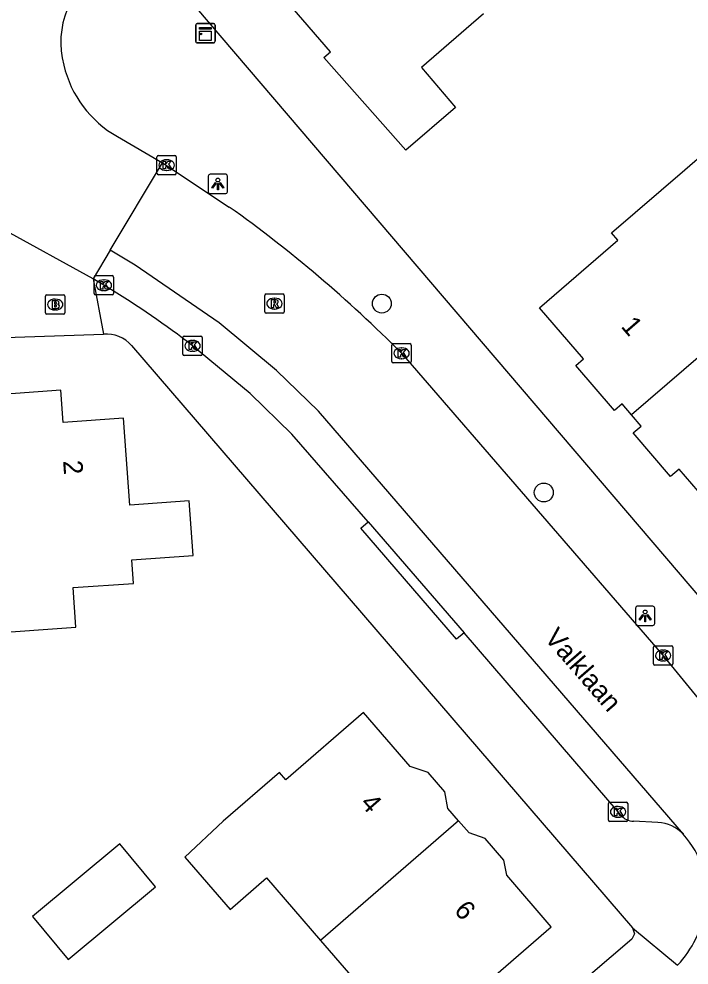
# Model space of a CAD drawing. Extents: x 161772 to 163123, y 383092 to 383917.
# Drawn here: x 162435.16 to 162469.87, y 383443.24 to 383492.19 of the extents above; entities that cross this region are included whole.
import ezdxf

# ---------------------------------------------------------------- set-up
doc = ezdxf.new("R2010")
doc.units = 0
for name, color, linetype in [('IMGEO_Boom', 7, 'Continuous'), ('IMGEO_Brandkraan', 7, 'Continuous'), ('IMGEO_Kast', 7, 'Continuous'), ('IMGEO_Kolk', 7, 'Continuous'), ('IMGEO_Lichtpunt', 7, 'Continuous'), ('IMGEO_Openbare_ruimte_label', 7, 'Continuous'), ('IMGEO_Pand', 7, 'Continuous'), ('IMGEO_Pand_nummerreeks', 7, 'Continuous'), ('IMGEO_Rijbaan_lokaal_gesloten', 7, 'Continuous'), ('IMGEO_Rijbaan_lokaal_open', 7, 'Continuous'), ('IMGEO_Rioolput', 7, 'Continuous'), ('IMGEO_Voetpad_open', 7, 'Continuous')]:
    doc.layers.add(name, color=color, linetype=linetype)

msp = doc.modelspace()

# ---------------------------------------------------------------- linework, layer by layer
at = {"layer": 'IMGEO_Boom'}
for centre in [(162453.953, 383477.462), (162462.338, 383467.689)]:
    msp.add_circle(centre, 0.489, dxfattribs=at)
at = {"layer": 'IMGEO_Brandkraan'}
for p, q in [((162436.61, 383477.914), (162437.462, 383477.914)), ((162436.535, 383476.988), (162436.535, 383477.84)), ((162437.023, 383477.694), (162437.048, 383477.694)), ((162437.536, 383477.84), (162437.536, 383476.988)), ((162437.046, 383477.134), (162437.021, 383477.134)), ((162437.462, 383476.914), (162436.61, 383476.914))]:
    msp.add_line(p, q, dxfattribs=at)
for points in [[(162436.61, 383477.914), (162437.462, 383477.914)], [(162436.535, 383476.988), (162436.535, 383477.84)], [(162436.883, 383477.614), (162436.883, 383477.214), (162437.096, 383477.214)], [(162437.114, 383477.614), (162436.883, 383477.614)], [(162437.062, 383477.533), (162437.008, 383477.533), (162437.008, 383477.457)], [(162437.008, 383477.457), (162437.061, 383477.457)], [(162437.536, 383477.84), (162437.536, 383476.988)], [(162437.07, 383477.381), (162437.008, 383477.381), (162437.008, 383477.3)], [(162437.008, 383477.3), (162437.07, 383477.3)], [(162437.462, 383476.914), (162436.61, 383476.914)]]:
    msp.add_lwpolyline(points, dxfattribs=at)
for centre, radius, start, end in [((162436.612, 383477.838), 0.0765, 91.552, 178.448), ((162436.612, 383477.838), 0.0765, 91.552, 178.448), ((162437.46, 383477.838), 0.0765, 1.552, 88.448), ((162437.46, 383477.838), 0.0765, 1.552, 88.448), ((162437.063, 383477.495), 0.0379, 267.8285, 90.9355), ((162437.118, 383477.469), 0.145, 59.4692, 91.5367), ((162437.143, 383477.516), 0.0922, 285.5137, 58.1501), ((162437.148, 383477.324), 0.105, 301.3115, 78.989), ((162436.612, 383476.99), 0.0765, 181.552, 268.448), ((162436.612, 383476.99), 0.0765, 181.552, 268.448), ((162437.071, 383477.34), 0.0404, 269.8759, 90.5077), ((162437.102, 383477.465), 0.251, 268.6676, 293.5347), ((162437.46, 383476.99), 0.0765, 271.552, 358.448), ((162437.46, 383476.99), 0.0765, 271.552, 358.448)]:
    msp.add_arc(centre, radius, start, end, dxfattribs=at)
for centre, major_axis, ratio, start_param, end_param in [((162437.022, 383477.414), (-0.387, 0.002), 0.722429, 4.712389, 7.853982), ((162437.047, 383477.414), (-0.39, 0.002), 0.717154, 1.570796, 4.712389)]:
    msp.add_ellipse(centre, major_axis=major_axis, ratio=ratio, start_param=start_param, end_param=end_param, dxfattribs=at)
at = {"layer": 'IMGEO_Kast'}
for p, q in [((162444.313, 383491.026), (162444.313, 383491.867)), ((162444.313, 383491.867), (162444.313, 383491.026)), ((162444.388, 383491.951), (162445.229, 383491.951)), ((162445.229, 383491.951), (162444.388, 383491.951)), ((162445.313, 383491.876), (162445.313, 383491.035)), ((162445.313, 383491.035), (162445.313, 383491.876)), ((162445.238, 383490.951), (162444.397, 383490.951)), ((162444.397, 383490.951), (162445.238, 383490.951))]:
    msp.add_line(p, q, dxfattribs=at)
for points in [[(162444.508, 383491.741), (162445.108, 383491.741), (162445.108, 383491.656), (162444.508, 383491.656), (162444.508, 383491.741)], [(162444.508, 383491.566), (162445.108, 383491.566), (162445.108, 383491.077), (162444.508, 383491.077), (162444.508, 383491.566)]]:
    msp.add_lwpolyline(points, dxfattribs=at)
msp.add_circle((162444.592, 383491.415), 0.0377, dxfattribs=at)
for centre, start, end in [((162444.391, 383491.873), 92.4484, 184.2845), ((162444.391, 383491.873), 92.4484, 184.2845), ((162445.235, 383491.873), 2.4484, 94.2845), ((162445.235, 383491.873), 2.4484, 94.2845), ((162444.391, 383491.029), 182.4484, 274.2845), ((162444.391, 383491.029), 182.4484, 274.2845), ((162445.235, 383491.029), 272.4484, 4.2845), ((162445.235, 383491.029), 272.4484, 4.2845)]:
    msp.add_arc(centre, 0.0779, start, end, dxfattribs=at)
at = {"layer": 'IMGEO_Kolk'}
for p, q in [((162442.308, 383484.204), (162442.308, 383485.056)), ((162442.383, 383485.13), (162443.235, 383485.13)), ((162442.796, 383484.91), (162442.821, 383484.91)), ((162443.309, 383485.056), (162443.309, 383484.204)), ((162442.819, 383484.35), (162442.794, 383484.35)), ((162443.235, 383484.13), (162442.383, 383484.13)), ((162439.131, 383478.913), (162439.983, 383478.913)), ((162439.056, 383477.987), (162439.056, 383478.839)), ((162439.544, 383478.693), (162439.569, 383478.693)), ((162440.057, 383478.839), (162440.057, 383477.987)), ((162439.567, 383478.133), (162439.542, 383478.133)), ((162439.983, 383477.913), (162439.131, 383477.913)), ((162443.649, 383474.854), (162443.649, 383475.706)), ((162443.724, 383475.78), (162444.576, 383475.78)), ((162444.137, 383475.56), (162444.162, 383475.56)), ((162444.65, 383475.706), (162444.65, 383474.854)), ((162444.16, 383475), (162444.135, 383475)), ((162454.473, 383474.466), (162454.473, 383475.318)), ((162454.548, 383475.392), (162455.4, 383475.392)), ((162454.961, 383475.172), (162454.986, 383475.172)), ((162455.474, 383475.318), (162455.474, 383474.466)), ((162444.576, 383474.78), (162443.724, 383474.78)), ((162454.984, 383474.612), (162454.959, 383474.612)), ((162455.4, 383474.392), (162454.548, 383474.392)), ((162468.021, 383458.828), (162468.021, 383459.68)), ((162468.096, 383459.754), (162468.948, 383459.754)), ((162468.509, 383459.534), (162468.534, 383459.534)), ((162469.022, 383459.68), (162469.022, 383458.828)), ((162468.532, 383458.974), (162468.507, 383458.974)), ((162468.948, 383458.754), (162468.096, 383458.754)), ((162465.687, 383450.738), (162465.687, 383451.59)), ((162465.762, 383451.664), (162466.614, 383451.664)), ((162466.688, 383451.59), (162466.688, 383450.738)), ((162466.175, 383451.444), (162466.2, 383451.444)), ((162466.614, 383450.664), (162465.762, 383450.664)), ((162466.198, 383450.884), (162466.173, 383450.884))]:
    msp.add_line(p, q, dxfattribs=at)
for points in [[(162442.308, 383484.204), (162442.308, 383485.056)], [(162442.383, 383485.13), (162443.235, 383485.13)], [(162442.629, 383484.83), (162442.752, 383484.83), (162442.752, 383484.679), (162442.882, 383484.83), (162443.046, 383484.83), (162442.9, 383484.679), (162443.053, 383484.43), (162442.901, 383484.43), (162442.816, 383484.594), (162442.752, 383484.527), (162442.752, 383484.43), (162442.629, 383484.43), (162442.629, 383484.83)], [(162443.309, 383485.056), (162443.309, 383484.204)], [(162443.235, 383484.13), (162442.383, 383484.13)], [(162439.131, 383478.913), (162439.983, 383478.913)], [(162439.056, 383477.987), (162439.056, 383478.839)], [(162439.377, 383478.613), (162439.5, 383478.613), (162439.5, 383478.462), (162439.63, 383478.613), (162439.794, 383478.613), (162439.648, 383478.462), (162439.801, 383478.213), (162439.649, 383478.213), (162439.564, 383478.377), (162439.5, 383478.31), (162439.5, 383478.213), (162439.377, 383478.213), (162439.377, 383478.613)], [(162440.057, 383478.839), (162440.057, 383477.987)], [(162439.983, 383477.913), (162439.131, 383477.913)], [(162443.649, 383474.854), (162443.649, 383475.706)], [(162443.724, 383475.78), (162444.576, 383475.78)], [(162443.97, 383475.48), (162444.093, 383475.48), (162444.093, 383475.329), (162444.223, 383475.48), (162444.387, 383475.48), (162444.241, 383475.329), (162444.394, 383475.08), (162444.242, 383475.08), (162444.157, 383475.244), (162444.093, 383475.177), (162444.093, 383475.08), (162443.97, 383475.08), (162443.97, 383475.48)], [(162444.65, 383475.706), (162444.65, 383474.854)], [(162454.473, 383474.466), (162454.473, 383475.318)], [(162454.548, 383475.392), (162455.4, 383475.392)], [(162454.794, 383475.092), (162454.917, 383475.092), (162454.917, 383474.941), (162455.047, 383475.092), (162455.211, 383475.092), (162455.065, 383474.941), (162455.218, 383474.692), (162455.066, 383474.692), (162454.981, 383474.856), (162454.917, 383474.789), (162454.917, 383474.692), (162454.794, 383474.692), (162454.794, 383475.092)], [(162455.474, 383475.318), (162455.474, 383474.466)], [(162444.576, 383474.78), (162443.724, 383474.78)], [(162455.4, 383474.392), (162454.548, 383474.392)], [(162468.021, 383458.828), (162468.021, 383459.68)], [(162468.096, 383459.754), (162468.948, 383459.754)], [(162468.342, 383459.454), (162468.465, 383459.454), (162468.465, 383459.303), (162468.595, 383459.454), (162468.759, 383459.454), (162468.613, 383459.303), (162468.766, 383459.054), (162468.614, 383459.054), (162468.529, 383459.218), (162468.465, 383459.151), (162468.465, 383459.054), (162468.342, 383459.054), (162468.342, 383459.454)], [(162469.022, 383459.68), (162469.022, 383458.828)], [(162468.948, 383458.754), (162468.096, 383458.754)], [(162465.687, 383450.738), (162465.687, 383451.59)], [(162465.762, 383451.664), (162466.614, 383451.664)], [(162466.688, 383451.59), (162466.688, 383450.738)], [(162466.008, 383451.364), (162466.131, 383451.364), (162466.131, 383451.213), (162466.261, 383451.364), (162466.425, 383451.364), (162466.279, 383451.213), (162466.432, 383450.964), (162466.28, 383450.964), (162466.195, 383451.128), (162466.131, 383451.061), (162466.131, 383450.964), (162466.008, 383450.964), (162466.008, 383451.364)], [(162466.614, 383450.664), (162465.762, 383450.664)]]:
    msp.add_lwpolyline(points, dxfattribs=at)
for centre, start, end in [((162442.385, 383485.054), 91.552, 178.448), ((162442.385, 383485.054), 91.552, 178.448), ((162443.233, 383485.054), 1.552, 88.448), ((162443.233, 383485.054), 1.552, 88.448), ((162442.385, 383484.206), 181.552, 268.448), ((162442.385, 383484.206), 181.552, 268.448), ((162443.233, 383484.206), 271.552, 358.448), ((162443.233, 383484.206), 271.552, 358.448), ((162439.133, 383478.837), 91.552, 178.448), ((162439.133, 383478.837), 91.552, 178.448), ((162439.981, 383478.837), 1.552, 88.448), ((162439.981, 383478.837), 1.552, 88.448), ((162439.133, 383477.989), 181.552, 268.448), ((162439.133, 383477.989), 181.552, 268.448), ((162439.981, 383477.989), 271.552, 358.448), ((162439.981, 383477.989), 271.552, 358.448), ((162443.726, 383475.704), 91.552, 178.448), ((162443.726, 383475.704), 91.552, 178.448), ((162444.574, 383475.704), 1.552, 88.448), ((162444.574, 383475.704), 1.552, 88.448), ((162454.55, 383475.316), 91.552, 178.448), ((162454.55, 383475.316), 91.552, 178.448), ((162455.398, 383475.316), 1.552, 88.448), ((162455.398, 383475.316), 1.552, 88.448), ((162443.726, 383474.856), 181.552, 268.448), ((162443.726, 383474.856), 181.552, 268.448), ((162444.574, 383474.856), 271.552, 358.448), ((162444.574, 383474.856), 271.552, 358.448), ((162454.55, 383474.468), 181.552, 268.448), ((162454.55, 383474.468), 181.552, 268.448), ((162455.398, 383474.468), 271.552, 358.448), ((162455.398, 383474.468), 271.552, 358.448), ((162468.098, 383459.678), 91.552, 178.448), ((162468.098, 383459.678), 91.552, 178.448), ((162468.946, 383459.678), 1.552, 88.448), ((162468.946, 383459.678), 1.552, 88.448), ((162468.098, 383458.83), 181.552, 268.448), ((162468.098, 383458.83), 181.552, 268.448), ((162468.946, 383458.83), 271.552, 358.448), ((162468.946, 383458.83), 271.552, 358.448), ((162465.764, 383451.588), 91.552, 178.448), ((162465.764, 383451.588), 91.552, 178.448), ((162466.612, 383451.588), 1.552, 88.448), ((162466.612, 383451.588), 1.552, 88.448), ((162465.764, 383450.74), 181.552, 268.448), ((162465.764, 383450.74), 181.552, 268.448), ((162466.612, 383450.74), 271.552, 358.448), ((162466.612, 383450.74), 271.552, 358.448)]:
    msp.add_arc(centre, 0.0765, start, end, dxfattribs=at)
for centre, major_axis, ratio, start_param, end_param in [((162442.795, 383484.63), (-0.387, 0.002), 0.722429, 4.712389, 7.853982), ((162442.82, 383484.63), (-0.39, 0.002), 0.717154, 1.570796, 4.712389), ((162439.543, 383478.413), (-0.387, 0.002), 0.722429, 4.712389, 7.853982), ((162439.568, 383478.413), (-0.39, 0.002), 0.717154, 1.570796, 4.712389), ((162444.136, 383475.28), (-0.387, 0.002), 0.722429, 4.712389, 7.853982), ((162444.161, 383475.28), (-0.39, 0.002), 0.717154, 1.570796, 4.712389), ((162454.96, 383474.892), (-0.387, 0.002), 0.722429, 4.712389, 7.853982), ((162454.985, 383474.892), (-0.39, 0.002), 0.717154, 1.570796, 4.712389), ((162468.508, 383459.254), (-0.387, 0.002), 0.722429, 4.712389, 7.853982), ((162468.533, 383459.254), (-0.39, 0.002), 0.717154, 1.570796, 4.712389), ((162466.174, 383451.164), (-0.387, 0.002), 0.722429, 4.712389, 7.853982), ((162466.199, 383451.164), (-0.39, 0.002), 0.717154, 1.570796, 4.712389)]:
    msp.add_ellipse(centre, major_axis=major_axis, ratio=ratio, start_param=start_param, end_param=end_param, dxfattribs=at)
at = {"layer": 'IMGEO_Lichtpunt'}
for p, q in [((162444.963, 383484.058), (162444.963, 383483.251)), ((162444.963, 383484.058), (162444.963, 383483.251)), ((162445.865, 383484.153), (162445.057, 383484.153)), ((162445.865, 383484.153), (162445.057, 383484.153)), ((162445.959, 383483.251), (162445.959, 383484.058)), ((162445.959, 383483.251), (162445.959, 383484.058)), ((162445.057, 383483.157), (162445.865, 383483.157)), ((162445.057, 383483.157), (162445.865, 383483.157)), ((162467.992, 383461.806), (162467.184, 383461.806)), ((162467.992, 383461.806), (162467.184, 383461.806)), ((162467.09, 383461.711), (162467.09, 383460.904)), ((162467.09, 383461.711), (162467.09, 383460.904)), ((162468.086, 383460.904), (162468.086, 383461.711)), ((162468.086, 383460.904), (162468.086, 383461.711)), ((162467.184, 383460.81), (162467.992, 383460.81)), ((162467.184, 383460.81), (162467.992, 383460.81))]:
    msp.add_line(p, q, dxfattribs=at)
for points in [[(162445.337, 383483.722), (162445.376, 383483.694), (162445.188, 383483.432), (162445.15, 383483.459), (162445.337, 383483.722)], [(162445.439, 383483.674), (162445.486, 383483.674), (162445.486, 383483.352), (162445.439, 383483.352), (162445.439, 383483.674)], [(162445.549, 383483.694), (162445.587, 383483.721), (162445.774, 383483.459), (162445.735, 383483.431), (162445.549, 383483.694)], [(162467.464, 383461.375), (162467.503, 383461.347), (162467.315, 383461.085), (162467.277, 383461.112), (162467.464, 383461.375)], [(162467.566, 383461.327), (162467.613, 383461.327), (162467.613, 383461.005), (162467.566, 383461.005), (162467.566, 383461.327)], [(162467.676, 383461.347), (162467.714, 383461.374), (162467.901, 383461.112), (162467.862, 383461.084), (162467.676, 383461.347)]]:
    msp.add_lwpolyline(points, dxfattribs=at)
for centre in [(162445.462, 383483.856), (162467.589, 383461.509)]:
    msp.add_circle(centre, 0.0994, dxfattribs=at)
for centre, start, end in [((162445.057, 383484.058), 90, 180), ((162445.057, 383484.058), 90, 180), ((162445.865, 383484.058), 0, 90), ((162445.865, 383484.058), 0, 90), ((162445.057, 383483.251), 180, 270), ((162445.057, 383483.251), 180, 270), ((162445.865, 383483.251), 270, 0), ((162445.865, 383483.251), 270, 360), ((162467.184, 383461.711), 90, 180), ((162467.184, 383461.711), 90, 180), ((162467.992, 383461.711), 0, 90), ((162467.992, 383461.711), 0, 90), ((162467.184, 383460.904), 180, 270), ((162467.184, 383460.904), 180, 270), ((162467.992, 383460.904), 270, 0), ((162467.992, 383460.904), 270, 360)]:
    msp.add_arc(centre, 0.0946, start, end, dxfattribs=at)
at = {"layer": 'IMGEO_Pand'}
for points in [[(162459.226, 383492.453), (162456, 383489.682), (162457.772, 383487.618), (162455.192, 383485.402), (162450.954, 383490.196), (162451.289, 383490.484), (162447.878, 383494.454), (162450.694, 383496.873), (162450.75, 383497.608), (162451.994, 383498.676), (162452.8, 383498.615), (162453.448, 383499.171)], [(162466.885, 383471.705), (162466.391, 383472.278), (162465.997, 383471.938), (162463.999, 383474.258), (162464.396, 383474.6), (162462.113, 383477.25), (162466.174, 383480.749), (162465.855, 383481.119), (162469.643, 383484.383), (162470.797, 383485.377), (162473.192, 383482.598), (162475.647, 383479.695), (162475.871, 383479.435)], [(162475.871, 383479.435), (162477.638, 383477.385), (162480.902, 383473.597), (162475.944, 383469.204), (162475.582, 383469.624), (162471.649, 383466.235), (162469.351, 383468.902), (162468.908, 383468.521), (162466.968, 383470.773), (162467.381, 383471.129), (162466.885, 383471.705)], [(162475.871, 383479.435), (162466.885, 383471.705)], [(162433.509, 383460.4), (162438.104, 383460.718), (162437.964, 383462.769), (162441.093, 383462.985), (162441.01, 383464.205), (162444.179, 383464.424), (162443.972, 383467.263), (162440.898, 383467.039), (162440.572, 383471.53), (162437.457, 383471.303), (162437.334, 383472.987), (162432.62, 383472.644)], [(162457.93, 383450.708), (162457.377, 383451.347), (162457.211, 383452.209), (162456.358, 383453.194), (162455.423, 383453.518), (162453.008, 383456.307), (162448.982, 383452.822), (162448.655, 383453.201), (162445.737, 383450.675), (162443.753, 383448.812), (162446.094, 383446.108), (162447.985, 383447.746), (162450.784, 383444.513)], [(162450.784, 383444.513), (162453.684, 383441.163), (162451.715, 383439.459), (162453.927, 383436.877), (162459.088, 383441.242), (162458.68, 383441.714), (162462.73, 383445.22), (162460.425, 383447.882), (162460.276, 383448.661), (162459.3, 383449.788), (162458.48, 383450.072), (162457.93, 383450.708)], [(162457.93, 383450.708), (162450.784, 383444.513)], [(162435.867, 383445.757), (162437.714, 383443.53), (162442.233, 383447.278), (162440.386, 383449.505), (162435.867, 383445.757)]]:
    msp.add_lwpolyline(points, dxfattribs=at)
at = {"layer": 'IMGEO_Rijbaan_lokaal_gesloten'}
for points in [[(162439.885, 383480.229), (162442.601, 383484.754)], [(162442.601, 383484.754), (162446.051, 383482.461)], [(162469.567, 383450.004), (162450.674, 383471.896), (162448.505, 383473.996), (162445.53, 383476.466), (162441.183, 383479.45), (162439.885, 383480.229)], [(162454.971, 383474.895), (162468.477, 383459.302), (162470.653, 383456.659)]]:
    msp.add_lwpolyline(points, dxfattribs=at)
for centre, radius, start, end in [((162406.173, 383426.405), 68.794, 44.81844, 54.57192), ((162466.053, 383446.848), 4.723, 351.6356, 41.9297)]:
    msp.add_arc(centre, radius, start, end, dxfattribs=at)
at = {"layer": 'IMGEO_Rijbaan_lokaal_open'}
for points in [[(162440.257, 383486.108), (162442.601, 383484.754)], [(162438.997, 383478.75), (162434.351, 383481.292), (162431.078, 383482.869)], [(162439.885, 383480.229), (162438.997, 383478.75)]]:
    msp.add_lwpolyline(points, dxfattribs=at)
for centre, radius, start, end in [((162441.777, 383490.985), 4.452, 120.0025, 195.3507), ((162443.044, 383491.087), 5.706, 192.9712, 240.7587), ((162465.128, 383447.12), 5.679, 316.8703, 350.2822)]:
    msp.add_arc(centre, radius, start, end, dxfattribs=at)
at = {"layer": 'IMGEO_Rioolput'}
for p, q in [((162447.966, 383477.963), (162448.818, 383477.963)), ((162447.891, 383477.037), (162447.891, 383477.889)), ((162448.379, 383477.743), (162448.404, 383477.743)), ((162448.892, 383477.889), (162448.892, 383477.037)), ((162448.818, 383476.963), (162447.966, 383476.963)), ((162448.402, 383477.183), (162448.377, 383477.183))]:
    msp.add_line(p, q, dxfattribs=at)
for points in [[(162447.966, 383477.963), (162448.818, 383477.963)], [(162447.891, 383477.037), (162447.891, 383477.889)], [(162448.48, 383477.661), (162448.228, 383477.663), (162448.228, 383477.263)], [(162448.228, 383477.263), (162448.352, 383477.263), (162448.352, 383477.425), (162448.363, 383477.425)], [(162448.406, 383477.582), (162448.352, 383477.582), (162448.352, 383477.501)], [(162448.352, 383477.501), (162448.404, 383477.501)], [(162448.892, 383477.889), (162448.892, 383477.037)], [(162448.818, 383476.963), (162447.966, 383476.963)], [(162448.41, 383477.396), (162448.481, 383477.263), (162448.621, 383477.263), (162448.556, 383477.389)]]:
    msp.add_lwpolyline(points, dxfattribs=at)
for centre, radius, start, end in [((162447.968, 383477.887), 0.0765, 91.552, 178.448), ((162447.968, 383477.887), 0.0765, 91.552, 178.448), ((162448.816, 383477.887), 0.0765, 1.552, 88.448), ((162448.816, 383477.887), 0.0765, 1.552, 88.448), ((162448.362, 383477.372), 0.0533, 26.0293, 88.6989), ((162448.388, 383477.69), 0.19, 274.7715, 282.9687), ((162448.412, 383477.486), 0.0964, 77.0061, 93.1865), ((162448.426, 383477.543), 0.0378, 276.6634, 79.6772), ((162448.479, 383477.551), 0.109, 350.3612, 89.416), ((162448.477, 383477.551), 0.112, 277.5842, 350.9817), ((162448.461, 383477.336), 0.108, 29.5134, 73.7905), ((162447.968, 383477.039), 0.0765, 181.552, 268.448), ((162447.968, 383477.039), 0.0765, 181.552, 268.448), ((162448.816, 383477.039), 0.0765, 271.552, 358.448), ((162448.816, 383477.039), 0.0765, 271.552, 358.448)]:
    msp.add_arc(centre, radius, start, end, dxfattribs=at)
for centre, major_axis, ratio, start_param, end_param in [((162448.378, 383477.463), (-0.387, 0.002), 0.722429, 4.712389, 7.853982), ((162448.403, 383477.463), (-0.39, 0.002), 0.717154, 1.570796, 4.712389)]:
    msp.add_ellipse(centre, major_axis=major_axis, ratio=ratio, start_param=start_param, end_param=end_param, dxfattribs=at)
at = {"layer": 'IMGEO_Voetpad_open'}
for points in [[(162443.646, 383493.597), (162471.315, 383461.198)], [(162438.997, 383478.75), (162439.546, 383475.883)], [(162439.807, 383478.263), (162438.997, 383478.75)], [(162318.405, 383382.124), (162328.478, 383391.862), (162399.336, 383452.584), (162400.868, 383453.897), (162424.669, 383474.563), (162425.429, 383475.046), (162426.801, 383475.456), (162439.546, 383475.883)], [(162440.986, 383475.293), (162466.94, 383445.164)], [(162453.24, 383466.174), (162449.298, 383470.709), (162447.129, 383472.809), (162444.154, 383475.279)], [(162458.215, 383460.428), (162457.826, 383460.093), (162452.862, 383465.848), (162453.24, 383466.174)], [(162453.24, 383466.174), (162458.215, 383460.428)], [(162466.331, 383450.993), (162466.189, 383451.164), (162463.838, 383453.885), (162458.215, 383460.428)], [(162468.246, 383450.611), (162466.989, 383450.677)], [(162466.94, 383445.164), (162467.039, 383444.858), (162466.894, 383444.571), (162352.897, 383347.213)], [(162466.94, 383445.164), (162469.273, 383443.237)]]:
    msp.add_lwpolyline(points, dxfattribs=at)
for centre, radius, start, end in [((162416.587, 383439.779), 44.946, 52.1697, 58.8949), ((162439.702, 383474.21), 1.68, 40.1247, 95.3153), ((162467.032, 383451.61), 0.934, 221.3492, 267.3461), ((162468.187, 383448.741), 1.871, 42.458, 88.1844)]:
    msp.add_arc(centre, radius, start, end, dxfattribs=at)

# ---------------------------------------------------------------- texts
at = {"layer": 'IMGEO_Openbare_ruimte_label'}
msp.add_text('Valklaan', height=1, rotation=310.9865, dxfattribs=at).set_placement((162462.326, 383460.132))
at = {"layer": 'IMGEO_Pand_nummerreeks'}
for s, rotation, p in [('1', 310.8837, (162466.297, 383476.268)), ('2', 274.1518, (162437.444, 383469.325)), ('4', 311.247, (162452.791, 383451.579)), ('6', 311.247, (162457.652, 383446.036))]:
    msp.add_text(s, height=1, rotation=rotation, dxfattribs=at).set_placement(p)

doc.saveas('drawing.dxf')
